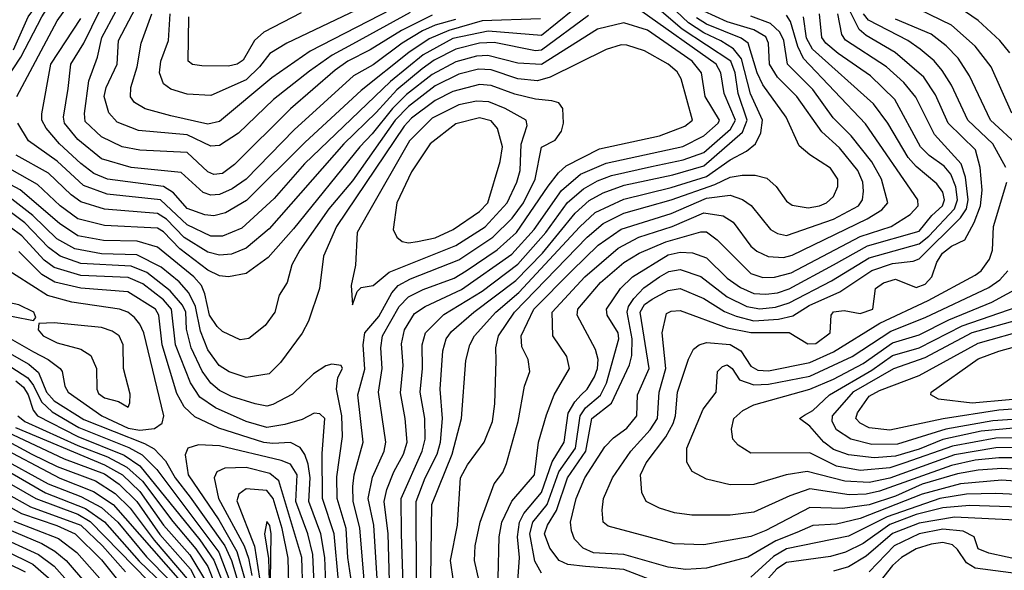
# Model space of a CAD drawing. Extents: x 501367 to 657802, y 482273 to 547541.
# Tile 434 of 656: x 620498 to 623833, y 509222 to 511085. Entities that reach past the tile are written whole.
import ezdxf

# ---------------------------------------------------------------- set-up
doc = ezdxf.new("R2010")
doc.units = 0

msp = doc.modelspace()

# ---------------------------------------------------------------- linework, layer by layer
at = {"layer": '0CON20XD'}
for points in [[(620488.5, 510825), (620625, 511080.7), (620695, 511179.2), (620743.7, 511286.3), (620822.4, 511505), (620860, 511575), (620934.7, 511685.3), (620972.2, 511765), (620987.2, 511855), (620979.7, 512015), (621007.2, 512095), (621009.8, 512125), (621004.2, 512155), (620985, 512189.8), (620958.3, 512208.3), (620745, 512271.8), (620605, 512301.4), (620415, 512313.8)], [(620425, 510842.9), (620502, 510958), (620573.3, 511095), (620682.6, 511267.4), (620708.3, 511321.7), (620751.2, 511455), (620774.7, 511505), (620907.9, 511735), (620924.6, 511785), (620940.9, 511869.1), (620947.8, 511942.2), (620945.9, 512034.1), (620955.4, 512085), (620959, 512119), (620945.1, 512145.1), (620780.4, 512215), (620605.4, 512254.6), (620425, 512262.9)], [(620477.4, 510982.6), (620527.1, 511095), (620581.2, 511168.8), (620625, 511271.9), (620679.4, 511350.6), (620708.4, 511465), (620750.9, 511529.1), (620785, 511601.4), (620842.1, 511687.9), (620870.5, 511745), (620887.2, 511835), (620915.4, 511935), (620914.2, 512024.2), (620898.1, 512088.1), (620883, 512103), (620845, 512122.8), (620725, 512173.3), (620635, 512200.4), (620570.5, 512210.5), (620415, 512216.5)], [(621974.4, 511085.6), (621905, 511066.7), (621862.8, 511047.2), (621793.8, 511005), (621695, 510932.6), (621629, 510895), (621428.1, 510711.9), (621264.8, 510545), (621217.8, 510512.2), (621175, 510493.9), (621145, 510491.2), (621119.9, 510499.9), (621045, 510567.4), (620875, 510584.3), (620774.5, 510614.5), (620695, 510679.6), (620649.7, 510735), (620646.5, 510755), (620662.2, 510852.2), (620670.7, 510935), (620715.4, 511005), (620822, 511225)], [(621820.9, 511109.1), (621625, 511002.6), (621556.1, 510965), (621479.2, 510910.8), (621357.1, 510815), (621238.7, 510701.3), (621175, 510659.1), (621145, 510656.8), (621065, 510694.9), (620900.1, 510710.1), (620827.8, 510737.8), (620799.9, 510769.9), (620783.8, 510825), (620791.3, 510855), (620827.6, 510935), (620832.7, 511015), (620937.7, 511215)], [(621825, 511207.8), (621402.7, 511005), (621345, 510970.5), (621310, 510925), (621265, 510881.6), (621145, 510828.1), (621065, 510833), (621009.4, 510849.4), (620985, 510867.8), (620972, 510905), (620975.6, 510945), (621002.3, 511015), (621007.6, 511105)], [(621890.3, 509195), (621893.9, 509445), (621962.6, 509615), (621994.8, 509735), (622008.7, 509931.3), (622022.8, 509985), (622038.8, 510015), (622110.3, 510095), (622188.5, 510161.5), (622395, 510383.9), (622447.8, 510432.2), (622545, 510477.9), (622705, 510516.7), (622825, 510554.3), (622905, 510610.4), (622960.5, 510639.5), (622990, 510665), (623008.3, 510701.7), (623013.8, 510745), (622973.9, 510833.9), (622942.8, 510952.8), (622916.1, 510986.1), (622873, 511013), (622815, 511040.6), (622763.9, 511073.9), (622615, 511216.1)], [(622425, 511160.8), (622265, 511031.8), (622085, 511046.5), (621965, 511020.8), (621865, 510965.5), (621754.2, 510875.8), (621462.7, 510597.3), (621359.7, 510480.3), (621250.7, 510379.3), (621185, 510352.2), (621145, 510352), (621065, 510390.3), (620975, 510474.9), (620794.5, 510494.5), (620713.9, 510523.9), (620625, 510605.8), (620527.4, 510675), (620491.7, 510735)], [(621835, 511160.9), (621482, 510978), (621351.8, 510888.2), (621175, 510740), (621135, 510731.9), (621009.4, 510759.4), (620923, 510783), (620886.7, 510805), (620873.7, 510823.7), (620873.9, 510855), (620895.9, 510925), (620909.2, 511005), (620945.5, 511105)], [(621841.6, 509185), (621840.4, 509455), (621871.3, 509535), (621912.1, 509615), (621923.4, 509655), (621930.7, 509735), (621922.3, 509835), (621931.6, 509965), (621942.3, 510005), (621960.5, 510029.5), (622036, 510095), (622178.1, 510201.9), (622269.2, 510295), (622380.1, 510429.9), (622427.3, 510472.7), (622475, 510499.1), (622545.1, 510524.9), (622710.3, 510559.7), (622815, 510590.3), (622946, 510704), (622962.2, 510745), (622931.8, 510835), (622921.8, 510905), (622907.3, 510945), (622742.4, 511052.4), (622625, 511154.9)], [(623975, 509557.2), (623825, 509566.4), (623745, 509560.9), (623675, 509548), (623555, 509513), (623465, 509472.5), (623375, 509443.1), (623285, 509431.2), (623175, 509434.8), (623025, 509356.5), (622975, 509336.6), (622815, 509308.4), (622715, 509311.6), (622491.1, 509371.1), (622474.4, 509385), (622470.9, 509425), (622476.1, 509465), (622505.9, 509535), (622568, 509625), (622633.3, 509696.7), (622658.4, 509735), (622664, 509825), (622686.2, 509905), (622674.3, 510025), (622689.3, 510090.7), (622705, 510099.2), (622735, 510101.1), (622895, 510042.7), (622975, 510026.4), (623033.6, 510026.4), (623105, 510026.8), (623168.2, 509988.2), (623195, 509989.6), (623243.4, 510025), (623246.9, 510085), (623255, 510096.8), (623291.3, 510101.3), (623345, 510090.6), (623388.5, 510105), (623396.7, 510175), (623423.9, 510195), (623465, 510207.4), (623535, 510179.3), (623565, 510190.5), (623587.7, 510215), (623605.2, 510265), (623624.4, 510295), (623655, 510318.1), (623699.7, 510340.3), (623731.6, 510398.4), (623753.1, 510455), (623757.8, 510507.8), (623752, 510585), (623735.6, 510645), (623642.6, 510735), (623600.6, 510830.6), (623560.2, 510890.2), (623463.5, 510973.5), (623365, 511031.6), (623341.6, 511051.6), (623288.5, 511158.5)], [(623858.8, 510768.8), (623788.9, 510925), (623734.9, 510994.9), (623655, 511066.4), (623507.5, 511137.4)], [(622425, 511099.4), (622265, 510981.8), (622245, 510980.1), (622105, 511007.7), (622055, 511005.9), (621975, 510985.3), (621902, 510948), (621861.3, 510918.7), (621775, 510847.7), (621705, 510770.5), (621595.8, 510665), (621342.5, 510377.5), (621265, 510311.9), (621215, 510292), (621175, 510288.1), (621135, 510298.3), (621055, 510347.5), (620995, 510410.1), (620965, 510428.6), (620785, 510443.8), (620705, 510468.2), (620671.9, 510491.9), (620595, 510566.1), (620486.1, 510626.1)], [(621895, 511099.9), (621791.4, 511048.6), (621685, 510982.6), (621609.1, 510945), (621566.2, 510913.8), (621415, 510783), (621225, 510594.8), (621185, 510564.4), (621155, 510561), (621135, 510569.8), (621065, 510635.2), (620905, 510643.2), (620845, 510655.2), (620775, 510688.8), (620720.1, 510740.1), (620717, 510767), (620731.8, 510878.2), (620761.4, 510958.6), (620776, 511025), (620825, 511114.7)], [(621451.6, 511108.4), (621325, 511042.2), (621293.5, 511015), (621255, 510948), (621234.4, 510935), (621205, 510927.5), (621115, 510928.4), (621083.7, 510933.6), (621068.9, 510945), (621070.6, 511095)], [(621796.7, 509175), (621791.4, 509345), (621790, 509465), (621860.9, 509625), (621871, 509665), (621869.8, 509735), (621854.2, 509825), (621862.6, 509905), (621861.6, 509985), (621873.1, 510025), (621935, 510087.8), (622065, 510166.1), (622185, 510257.9), (622280.5, 510365), (622354, 510466), (622407.5, 510512.5), (622455, 510539.9), (622502.6, 510557.4), (622638.1, 510588.1), (622745, 510610.9), (622815, 510636.1), (622905.8, 510715), (622923.2, 510745), (622884.7, 510835.2), (622873.2, 510905), (622857.2, 510935), (622605, 511113)], [(622054, 509185), (622039.1, 509255), (622041.2, 509305), (622058.1, 509385), (622105, 509514.3), (622135, 509552.9), (622146.8, 509583.2), (622186.1, 509725), (622208.4, 509845), (622225.5, 509895), (622220, 509935), (622198.5, 509978.5), (622196.3, 510015), (622239.1, 510105), (622368.3, 510235), (622457.8, 510322.2), (622535, 510376.2), (622705, 510429.5), (622825, 510481.1), (622905, 510491), (622946.9, 510476.9), (622976.1, 510456.1), (623041.1, 510375), (623065, 510361.3), (623095, 510354.4), (623255, 510409.9), (623339, 510455), (623352.9, 510475), (623356.5, 510505), (623354, 510535), (623337.3, 510575), (623275, 510651.1), (623215.2, 510705), (623130, 510825), (623065, 510890.2), (623037.5, 510935), (623034.3, 511005), (623025, 511026.7), (622985, 511050.6), (622895, 511077.4), (622815, 511114.1)], [(622119, 509195), (622122.1, 509335), (622131.6, 509385), (622165, 509455.3), (622241.7, 509545), (622255.2, 509655), (622282.3, 509747.7), (622308.9, 509815), (622360.6, 509905), (622351.8, 509945), (622303.5, 510015), (622301.3, 510095), (622412.1, 510215), (622525, 510312.4), (622595, 510348.8), (622708, 510385), (622815, 510431), (622881.5, 510421.5), (622915, 510400.3), (622975, 510318.8), (622995, 510301.6), (623033.5, 510283.5), (623085, 510279.7), (623115, 510288.4), (623368.8, 510411.2), (623418.9, 510441.1), (623438.7, 510465), (623417.4, 510545), (623385, 510603.5), (623315, 510692.2), (623253.1, 510753.1), (623185, 510848.7), (623098.5, 510935), (623087, 511015), (623072.9, 511042.9), (623041.8, 511071.8), (622975, 511096.9)], [(622184.8, 509185.2), (622191.4, 509265), (622184.1, 509335), (622190.7, 509385), (622205.9, 509414.1), (622265, 509484.8), (622301.5, 509588.5), (622342.5, 509655), (622356.3, 509753.7), (622378.2, 509791.8), (622400.4, 509815), (622420.2, 509835), (622445, 509876.7), (622455.1, 509904.9), (622457.3, 509935), (622448.6, 509968.6), (622385.8, 510085), (622388.1, 510105), (622465, 510195.2), (622545, 510263.1), (622596.8, 510295), (622686.6, 510333.4), (622805, 510367), (622825, 510367.1), (622860.3, 510340.3), (622975, 510225.6), (623015, 510212.6), (623055, 510213.9), (623111.1, 510228.9), (623345, 510351), (623449.6, 510385), (623514, 510426), (623541.7, 510455), (623540.3, 510475), (623363, 510733), (623153.2, 510953.2), (623134, 510994), (623108.5, 511078.5), (623095, 511100.2)], [(622265, 509212.5), (622243, 509253), (622225.7, 509345), (622235.8, 509385), (622284.5, 509445), (622324.7, 509555.3), (622380.3, 509635), (622396.2, 509745), (622415, 509771.7), (622465.5, 509814.5), (622485.5, 509855.5), (622527.3, 510005), (622524.8, 510025), (622488.3, 510085), (622486.2, 510105), (622532.6, 510175), (622573.9, 510215), (622695, 510289.1), (622735, 510297.9), (622776.5, 510296.5), (622825, 510279.2), (622895, 510210.7), (622939.1, 510179.1), (622985, 510158.8), (623025, 510155.9), (623065, 510160.7), (623105, 510173.9), (623255.1, 510254.9), (623370.2, 510319.8), (623545, 510368.9), (623587.7, 510422.3), (623624.2, 510455), (623630.4, 510475), (623625, 510501.8), (623605, 510530), (623535, 510588.3), (623508.1, 510618.1), (623439, 510735), (623390.2, 510800.2), (623183.2, 510985), (623162.7, 511022.7), (623153.1, 511095)], [(622715, 509159.1), (622545, 509224.7), (622414.3, 509234.3), (622355, 509241.4), (622325.3, 509255), (622293.5, 509296.5), (622276.1, 509345), (622285.6, 509375), (622315.9, 509424.1), (622354, 509535), (622415.5, 509625), (622435.5, 509735), (622502.3, 509787.7), (622563.1, 509916.9), (622571.3, 509948.7), (622573, 510005), (622556, 510095), (622560.7, 510115), (622578, 510142), (622612.2, 510177.8), (622665.7, 510214.3), (622697.4, 510232.6), (622735, 510240.2), (622805, 510215.9), (622895, 510146.9), (622961.6, 510115), (623005, 510106.5), (623057.9, 510112), (623105, 510127), (623248.4, 510201.6), (623375, 510279.6), (623545, 510326.5), (623577.5, 510352.5), (623664.7, 510445), (623674.9, 510475), (623669.1, 510519.1), (623652, 510562), (623629.4, 510589.4), (623579.3, 510625), (623549.2, 510655), (623462.4, 510815), (623380.5, 510895), (623270.1, 510970.1), (623229.3, 511005), (623214.8, 511025), (623207.5, 511105)], [(622640.9, 510139.1), (622695, 510168.4), (622735, 510174.8), (622815, 510141.3), (622885, 510097.6), (622925, 510081.3), (622985, 510066.5), (623068.7, 510071.3), (623116.9, 510083.1), (623172.1, 510117.9), (623276.3, 510163.7), (623385, 510236.6), (623455, 510260.1), (623525, 510267.7), (623545, 510276.2), (623685.4, 510414.6), (623704.7, 510445), (623710.9, 510475), (623702.1, 510552.1), (623686.9, 510596.9), (623596.7, 510696.6), (623533.2, 510823.2), (623492.5, 510872.5), (623433.9, 510925), (623295, 511015.7), (623282.6, 511035), (623269.9, 511105)], [(623838.4, 510585), (623794.1, 510665), (623710.2, 510745), (623653.9, 510863.9), (623622.9, 510913), (623595.6, 510945.6), (623548.8, 510985), (623506.5, 511015), (623373, 511083), (623356.4, 511105)], [(623852.4, 510972.4), (623818.4, 511015), (623745, 511081.7), (623702, 511112)], [(621751.1, 509185), (621745.8, 509345), (621732.9, 509455), (621741.6, 509495), (621765.5, 509555), (621798.3, 509615), (621810.6, 509655), (621803.8, 509735), (621787.4, 509822.6), (621796.5, 509915), (621791.8, 509988.2), (621801.7, 510035), (621835, 510090.8), (621870.9, 510115), (621995, 510172.1), (622165, 510291.4), (622240.4, 510375), (622332.8, 510507.2), (622398.1, 510561.9), (622485, 510599.6), (622744.3, 510655.7), (622815, 510692), (622864.4, 510735), (622868.3, 510745), (622820, 510825), (622807.4, 510905), (622776, 510945), (622625, 511049), (622545, 511073.8), (622455, 511053.2), (622265, 510933.6), (622185, 510937.6), (622084.2, 510964.2), (622045, 510962), (621975, 510942.9), (621895, 510900), (621808.2, 510831.8), (621761.3, 510785), (621691.8, 510698.2), (621650, 510655), (621425, 510377), (621339.4, 510280.6), (621265, 510226.5), (621205, 510214.3), (621175, 510217.7), (621135, 510237.3), (621040.1, 510310.1), (620985, 510367.5), (620965, 510379), (620785, 510388.4), (620695, 510411), (620634.8, 510455), (620557.7, 510527.7), (620385, 510624.2)], [(622261.8, 511088.2), (622065, 511080.8), (621951.9, 511048.1), (621885, 511020.4), (621815.7, 510974.3), (621655, 510845.5), (621465, 510670), (621266.7, 510473.2), (621195, 510431.2), (621155, 510421), (621125, 510424.8), (621065, 510446.4), (621018.6, 510498.6), (620985, 510520.8), (620794.8, 510545.2), (620749.5, 510565), (620705, 510598), (620632.4, 510665), (620587.8, 510717.8), (620572.6, 510745), (620573.2, 510766.8), (620603.9, 510935), (620705, 511089.2)], [(621967.6, 509185), (621956.8, 509255), (621981.5, 509375), (621991.3, 509535), (622015, 509578.2), (622071.6, 509655), (622099.3, 509725), (622107.7, 509785), (622111.9, 509931.9), (622111.1, 509975), (622119.7, 510015), (622174.5, 510095), (622420.6, 510349.4), (622474.9, 510395.1), (622545, 510430.6), (622705, 510474.9), (622853.1, 510526.9), (622905, 510552), (622945, 510558.3), (622988.9, 510558.9), (623028.6, 510548.6), (623060.6, 510520.6), (623095, 510471.1), (623115, 510457.7), (623168.4, 510448.4), (623206.9, 510455), (623230.5, 510465), (623255, 510486.7), (623269.5, 510520.5), (623269.2, 510545), (623245, 510582), (623175, 510628), (623138.5, 510658.5), (623094.3, 510755), (623015, 510864.2), (622995.6, 510905.6), (622965.5, 511005.5), (622942, 511022), (622825, 511069.9), (622790.8, 511090.8)], [(623884.8, 510655), (623786.8, 510745), (623715.7, 510895), (623677.5, 510955), (623636.9, 510996.9), (623585, 511036.5), (623465, 511086.3)], [(621710.3, 509175), (621697.2, 509375), (621678.8, 509465), (621692.9, 509537.1), (621732, 509625), (621738.4, 509655), (621713.3, 509825), (621726.2, 509905), (621721, 509975), (621726.8, 510015), (621783.2, 510115), (621815, 510147.7), (621865, 510172.5), (621969.3, 510210.7), (622010.4, 510235), (622115, 510305.9), (622181.2, 510365), (622288.3, 510521.8), (622323, 510567), (622349.3, 510590.7), (622461.7, 510648.3), (622665, 510692.1), (622751.5, 510725), (622777.6, 510745), (622738.5, 510885), (622725, 510908.4), (622695, 510934.7), (622615, 510979.5), (622555, 510998.2), (622535, 511000.3), (622484.6, 510984.6), (622295, 510890), (622251.6, 510878.4), (622185, 510884.9), (622095, 510915.1), (622052.4, 510917.6), (621985, 510900.5), (621905, 510861.3), (621815, 510791.3), (621769.3, 510745), (621625, 510540.2), (621545.5, 510445), (621447, 510305), (621420.3, 510255), (621403.9, 510196.1), (621377.4, 510152.6), (621362.7, 510095), (621329.9, 510050.1), (621274.2, 510005.8), (621245, 510001.5), (621185, 510030.3), (621166.6, 510046.6), (621141.2, 510085), (621125, 510157.5), (621113.6, 510185), (621087.8, 510215), (620965, 510315.5), (620895.8, 510335.8), (620781.7, 510338.3), (620695, 510353.6), (620632.5, 510395), (620499, 510509), (620337.7, 510595)], [(621666.4, 509175), (621649.9, 509365), (621627, 509455), (621626.3, 509505), (621630.8, 509545), (621661.7, 509655), (621643, 509815), (621667.2, 509902.8), (621660.9, 509985), (621666.8, 510025), (621715, 510080.6), (621759, 510161), (621780.4, 510185), (621822.1, 510207.9), (621985, 510271.9), (622100.9, 510349.1), (622166.3, 510413.7), (622204.4, 510465), (622243.7, 510545), (622265, 510653.1), (622312.3, 510677.7), (622332.8, 510707.2), (622339.7, 510735), (622337.8, 510785), (622323.8, 510803.8), (622300.3, 510810.3), (622245, 510815.9), (622175, 510833.4), (622095, 510862.6), (622055, 510866.2), (621965, 510842.4), (621905, 510811.4), (621825, 510752.1), (621800.3, 510725), (621570.8, 510385), (621527.6, 510285), (621513.3, 510175), (621475.7, 510064.3), (621455, 510024.4), (621381.3, 509925), (621343.2, 509886.8), (621265, 509874.3), (621207.1, 509892.9), (621173.2, 509915), (621135, 509968), (621110.5, 510030.5), (621093.5, 510115), (621071.2, 510161.1), (621038.4, 510198.4), (620977.3, 510247.3), (620895, 510289.1), (620775, 510293), (620685, 510309.6), (620623.9, 510343.9), (620542.6, 510422.6), (620461.4, 510485)], [(621625, 510120), (621641.2, 510165), (621655, 510178.8), (621695, 510185.5), (621749.5, 510230.5), (621975, 510321.2), (622075, 510384.3), (622149.6, 510465), (622182.3, 510535), (622193.5, 510575), (622196.3, 510663.7), (622216.9, 510726.9), (622213.8, 510745), (622142, 510785), (622086.8, 510806.8), (622045, 510809.1), (621985, 510797.4), (621895, 510751.7), (621818.9, 510675), (621674.8, 510425), (621640.8, 510365), (621635.4, 510254.6), (621621.1, 510185), (621625, 510120)], [(621815, 510330.3), (621845, 510334.8), (621905, 510346.7), (621965.9, 510375), (622055, 510435.9), (622083.6, 510465), (622125.9, 510605), (622133.3, 510655), (622116.9, 510716.9), (622095, 510742.2), (622055, 510752.7), (621975, 510732.7), (621888.6, 510665), (621825, 510570), (621775.3, 510465), (621763.2, 510375), (621775, 510348.6), (621794, 510334), (621815, 510330.3)], [(623905, 509602.2), (623815, 509602.9), (623735, 509594.4), (623655, 509576.6), (623410.1, 509489.9), (623365, 509479.4), (623307.5, 509477.5), (623175, 509497), (623106.4, 509473.6), (622985, 509418.4), (622905, 509408.5), (622775, 509408.8), (622716.4, 509416.4), (622665, 509431.6), (622620.5, 509455), (622605.3, 509485), (622601, 509545), (622620.2, 509585), (622686.4, 509673.6), (622711.5, 509718.5), (622719.5, 509745), (622726, 509825), (622763.4, 509936.6), (622780.4, 509969.6), (622800, 509985), (622825, 509992.5), (622905, 509986.1), (622940.3, 509965), (622975, 509912.4), (622998.9, 509898.9), (623035, 509896.4), (623175, 509925.4), (623255, 509960.6), (623412.1, 510057.9), (623575, 510135.1), (623735, 510220.4), (623755, 510235.7), (623783.3, 510275), (623793.7, 510305), (623796.7, 510385), (623841.6, 510535)], [(621623.4, 509175), (621609.9, 509265), (621603.8, 509363.8), (621573.1, 509465), (621572.4, 509537.6), (621591.9, 509675), (621589.3, 509745), (621570.6, 509835), (621575.9, 509874.1), (621591.2, 509905), (621586.7, 509915), (621555, 509919.4), (621535, 509913.5), (621493.6, 509886.4), (621422, 509818), (621355, 509782.3), (621335, 509777.3), (621295, 509785.2), (621215, 509809.5), (621175, 509830.7), (621145, 509855.2), (621115.6, 509895.6), (621078.4, 509975), (621062.4, 510037.6), (621060.4, 510095), (621049.3, 510119.3), (621007.7, 510167.7), (620929, 510229), (620875, 510251.1), (620705, 510260), (620635, 510285.1), (620595, 510314), (620515, 510397.6), (620425, 510463.9)], [(621577.3, 509185), (621562.9, 509345), (621523.2, 509465), (621523, 509617), (621531.1, 509735), (621515, 509751.5), (621495, 509753.9), (621455, 509731.6), (621395.6, 509715.6), (621335, 509705.4), (621265, 509725.4), (621161.2, 509771.2), (621108.2, 509808.2), (621076.6, 509856.6), (621026, 509985), (621012.4, 510105), (620985, 510136.6), (620915, 510191.7), (620865, 510212.9), (620705, 510219.8), (620615, 510246.8), (620581.2, 510271.2), (620505, 510354), (620425, 510412.1)], [(621535, 509177.5), (621531.4, 509265), (621518.1, 509345), (621476.8, 509455), (621482, 509535), (621475, 509581.5), (621464.2, 509614.2), (621447.8, 509637.8), (621415, 509654.1), (621355, 509650.4), (621325, 509654.6), (621173, 509703), (621090.9, 509740.9), (621055.1, 509775.1), (621029.7, 509819.7), (620980.5, 509985), (620968.7, 510085), (620957.9, 510105), (620863.8, 510163.8), (620705, 510176.5), (620616.9, 510196.9), (620572.7, 510222.7), (620531, 510265), (620495, 510300.7)], [(620905, 509695.8), (620955, 509702.2), (620980.1, 509719.9), (620986.2, 509745), (620917.9, 510025), (620905.1, 510055.1), (620887.3, 510077.3), (620863.8, 510095), (620835.7, 510105), (620675, 510129.1), (620591.8, 510151.8), (620432.8, 510252.8)], [(623907.8, 509637.8), (623805, 509636.7), (623665, 509612.5), (623445, 509533.9), (623375, 509519.1), (623293.1, 509523.1), (623165, 509556.5), (623094.6, 509545.4), (622985, 509512.3), (622905, 509511.2), (622825, 509530), (622776.1, 509556.1), (622757.7, 509587.7), (622758.2, 509635), (622813.1, 509766.9), (622857.7, 509825), (622862.1, 509895), (622878.5, 509911.5), (622895, 509917.1), (622911.6, 509905), (622936.7, 509866.7), (622985, 509849.7), (623035, 509851.9), (623175, 509878.3), (623317.4, 509945), (623449, 510031), (623565, 510077.6), (623781, 510179), (623817.9, 510205), (623844.8, 510235)], [(623965, 509670), (623805, 509668.6), (623657.9, 509642.1), (623496.1, 509585), (623445, 509569.1), (623345, 509560), (623264.6, 509574.6), (623175, 509618.8), (622975, 509618.7), (622931.4, 509645), (622913.3, 509665), (622908.9, 509698.9), (622916.9, 509735), (622947.5, 509762.5), (622985, 509781.7), (623175, 509834.9), (623255, 509868.7), (623355, 509921.8), (623455, 509991.1), (623545, 510018.8), (623645, 510069.7), (623791.4, 510128.6), (623894.8, 510185)], [(620545, 510067.5), (620553, 510077), (620545.7, 510095), (620495, 510119.8), (620415, 510136.9), (620398.9, 510131.1), (620386.9, 510115), (620389.5, 510105), (620405.3, 510094.7), (620545, 510067.5)], [(623975, 509515.6), (623825, 509526.4), (623685, 509514), (623555, 509479.9), (623345, 509396.6), (623265, 509378.3), (623185, 509373), (623130, 509350), (623058.8, 509321.2), (622965, 509265.9), (622825, 509229.3), (622755, 509224.8), (622695, 509232.7), (622545, 509274.8), (622441.2, 509281.2), (622406.4, 509296.4), (622377.5, 509327.5), (622366.7, 509355), (622364.3, 509385), (622383.4, 509465), (622412.4, 509535), (622480.6, 509639.4), (622509.8, 509670.2), (622555, 509702.9), (622588.3, 509745), (622590.8, 509815), (622630, 509905), (622600, 510095), (622615, 510121.6), (622640.9, 510139.1)], [(623865, 509703), (623755, 509692.1), (623625.6, 509664.4), (623545, 509631.6), (623465, 509608.1), (623392.4, 509602.4), (623305, 509612.3), (623255, 509630.3), (623222.4, 509655), (623175, 509709.6), (623140, 509735), (623156.5, 509746.5), (623185, 509762.9), (623240.8, 509815), (623385, 509898.7), (623455, 509948.6), (623545, 509974.7), (623690.9, 510049.1), (623880.3, 510115)], [(623975, 509739.6), (623795, 509727.9), (623635, 509699.3), (623471.2, 509648.8), (623385, 509648), (623313.2, 509665), (623265, 509697.6), (623250.2, 509725), (623251.6, 509745), (623323.5, 509826.5), (623459.5, 509905), (623565, 509941.6), (623725, 510026.2), (623895, 510073.6)], [(620425, 510028.6), (620545, 509960.6), (620594.1, 509935), (620634.6, 509905), (620642.1, 509895), (620650.4, 509845), (620661.8, 509825), (620775.7, 509745), (620865, 509702.6), (620905, 509695.8)], [(620865, 509773.3), (620871.4, 509788.6), (620872, 509818), (620849.6, 509905), (620848.2, 509985), (620834.6, 510015), (620811, 510031), (620775, 510043.6), (620615, 510059.1), (620563, 510057), (620560.8, 510035), (620577.5, 510015), (620625, 509991.8), (620705, 509970.5), (620738.4, 509948.4), (620758.4, 509905), (620759.4, 509835), (620765, 509820.3), (620785, 509805.2), (620832.6, 509792.6), (620865, 509773.3)], [(623975, 509774.4), (623815, 509763.4), (623625.9, 509734.1), (623446.1, 509696.1), (623375, 509704.2), (623345, 509719.6), (623330.9, 509735), (623335.7, 509755), (623375, 509811.4), (623410, 509830), (623545, 509881.4), (623745, 509990.5), (623912.8, 510037.2)], [(623975, 509809.5), (623725, 509787.3), (623610.6, 509800.6), (623584.4, 509815), (623585.4, 509825), (623745, 509937.3), (623815, 509963.5), (623941.8, 509998.2)], [(620415, 509984), (620528.8, 509918.8), (620561.1, 509891.1), (620588.6, 509825), (620615, 509794.9), (620715, 509732.5), (620921.1, 509651.1), (620953.2, 509633.2), (620992.1, 509592.1), (621025.1, 509535), (621075, 509469.5), (621192.4, 509305), (621215.7, 509255), (621233.8, 509195)], [(620425, 509937.2), (620525, 509873.5), (620545, 509847.7), (620571.7, 509791.6), (620607.9, 509757.9), (620698.6, 509705), (620867.7, 509637.7), (620912.8, 509612.8), (620962.6, 509562.6), (621172.8, 509282.8), (621209.4, 509185)], [(620485, 509863.3), (620511.2, 509841.2), (620527, 509815), (620543.8, 509763.8), (620558.7, 509745), (620695, 509674.9), (620851.8, 509611.8), (620905, 509575.7), (621108.3, 509325), (621155.8, 509255.8), (621183.6, 509185)], [(620491.3, 509745), (620514.8, 509725), (620695, 509644), (620795.6, 509605.6), (620861.3, 509571.3), (620913.7, 509523.7), (621016.9, 509386.9), (621095, 509294.9), (621135, 509235.2), (621158.7, 509175)], [(620435, 509698.9), (620648.8, 509598.8), (620785, 509547.7), (620835, 509513), (620894.2, 509454.2), (620973.1, 509343.1), (621076.1, 509226.1), (621108.4, 509165)], [(620483.6, 509705), (620785, 509579.1), (620846.7, 509545), (620905, 509488.6), (620985.1, 509375), (621074.4, 509274.4), (621131, 509181)], [(620415, 509681.2), (620539.5, 509615), (620625, 509572.9), (620755.1, 509525.1), (620821.6, 509481.6), (620872, 509432), (620953.4, 509323.4), (621072.3, 509185)], [(620410.8, 509650.8), (620633.8, 509533.9), (620748.4, 509488.4), (620815, 509444.2), (621033.7, 509195)], [(621495.1, 509175), (621491.2, 509275), (621473.6, 509345), (621432.9, 509455), (621438, 509545), (621415, 509580.4), (621383.2, 509593.2), (621175, 509643.4), (621103.7, 509646.3), (621067.1, 509635), (621057.9, 509612.1), (621068.6, 509545), (621172.6, 509392.6), (621233.7, 509285), (621259.6, 509195)], [(620275, 509623.9), (620552.3, 509465), (620695, 509412), (620737.1, 509387.1), (620934.1, 509185)], [(620357.9, 509615), (620585, 509483.9), (620721, 509431), (620785, 509385.5), (620903.1, 509253.1), (620985, 509173.5)], [(620425, 509607), (620594.6, 509514.6), (620705, 509472.1), (620775, 509434.1), (620830.2, 509385), (620927.6, 509267.6), (621007, 509187)], [(621456.8, 509155), (621453.4, 509265), (621375.9, 509525), (621345, 509549.6), (621265, 509569.4), (621193.1, 509566.9), (621166.2, 509555), (621156.3, 509535), (621171.1, 509465), (621257.8, 509305), (621272.9, 509262.9), (621283.7, 509203.7)], [(620420.3, 509500.3), (620535, 509437.1), (620705, 509374.3), (620778.3, 509305), (620856.1, 509216.1)], [(621409.2, 509175), (621407, 509263), (621386.7, 509363.3), (621356.6, 509465), (621335, 509491.6), (621265, 509497.5), (621240.7, 509479.3), (621233.3, 509456.7), (621293.8, 509303.8), (621309.9, 509195)], [(620395, 509474.7), (620504.3, 509414.3), (620623.7, 509373.7), (620685.5, 509345), (620775, 509256.9), (620825.1, 509195.1)], [(624270.5, 509185), (624202.6, 509265), (624172, 509282), (624065, 509309.2), (624015.5, 509335), (623997.5, 509375), (624003.4, 509445), (623991.9, 509461.9), (623944.7, 509474.7), (623805, 509482.2), (623705, 509479.1), (623615, 509464.9), (623437, 509403), (623305, 509337.1), (623095, 509294.4), (623051, 509269), (622975, 509198.4)], [(624192.1, 509175), (624133.9, 509233.9), (624004, 509294), (623975, 509329.8), (623946.4, 509406.4), (623918.3, 509428.3), (623885, 509435.5), (623715, 509440.7), (623625, 509432.7), (623535, 509410.2), (623445, 509376.8), (623355, 509312), (623295, 509283.4), (623245, 509268.6), (623095, 509248.7), (623063.2, 509226.8), (623016.2, 509175)], [(624099, 509199), (623987.7, 509255), (623963.2, 509273.2), (623943.5, 509303.5), (623921.2, 509365), (623895, 509390), (623665, 509401.5), (623545, 509381.8), (623455, 509346.6), (623365, 509269.3), (623305, 509234), (623255, 509219.2)], [(620425, 509374.1), (620572.4, 509312.4), (620617, 509287), (620655.5, 509255), (620724.5, 509175)], [(620477.6, 509387.6), (620629.3, 509329.3), (620691.7, 509281.7), (620786.7, 509175)], [(621335, 509027.3), (621345, 509030.5), (621355.2, 509055), (621359.3, 509105), (621347.3, 509185), (621349.4, 509345), (621345, 509372.9), (621335, 509387.3), (621327.1, 509345), (621341.2, 509261.2), (621343.4, 509185), (621308.1, 509075), (621325, 509037.1), (621335, 509027.3)], [(624056, 509175), (623905, 509253.1), (623780.5, 509279.5), (623745, 509294.5), (623730.8, 509335), (623693.9, 509353.9), (623625, 509360.6), (623545, 509345.7), (623460, 509305), (623375, 509216.8)], [(620365, 509329.2), (620542.6, 509242.6), (620712, 509095)], [(620412.4, 509342.4), (620561.7, 509275), (620615, 509236), (620669.3, 509175)], [(620345, 509300.1), (620516.1, 509216.1)], [(623898.1, 509208.1), (623735, 509229), (623705, 509246.8), (623675, 509291.9), (623657.5, 509307.5), (623625, 509316), (623585, 509310.2), (623534.2, 509295), (623485.3, 509265), (623455, 509237.5), (623413.2, 509185)]]:
    msp.add_lwpolyline(points, dxfattribs=at)

doc.saveas('drawing.dxf')
